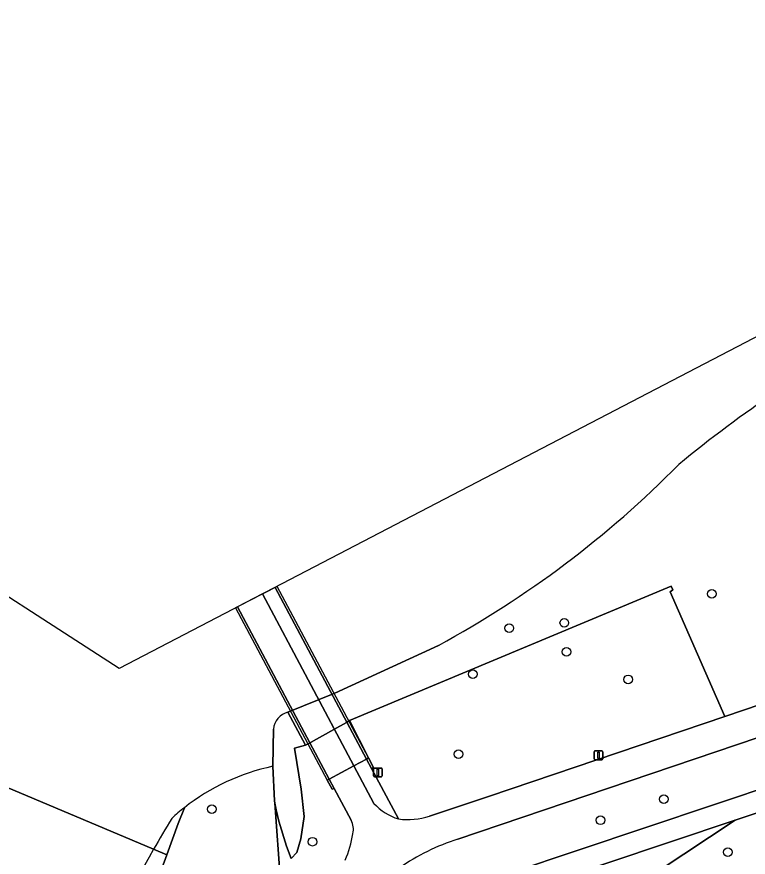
# Model space of a CAD drawing. Extents: x 159674 to 160531, y 382172 to 382904.
# Drawn here: x 159820 to 159903, y 382563.8 to 382659.1 of the extents above; entities that cross this region are included whole.
import ezdxf

# ---------------------------------------------------------------- set-up
doc = ezdxf.new("R2010")
doc.units = 0
for name, color, linetype in [('IMGEO_Berm_groen', 7, 'Continuous'), ('IMGEO_Boom', 7, 'Continuous'), ('IMGEO_Dek', 7, 'Continuous'), ('IMGEO_Fietspad_gesloten', 7, 'Continuous'), ('IMGEO_Groenvoorziening', 7, 'Continuous'), ('IMGEO_Lichtmast', 7, 'Continuous'), ('IMGEO_Meer_plas_ven_vijver', 7, 'Continuous'), ('IMGEO_Muur', 7, 'Continuous'), ('IMGEO_Oever', 7, 'Continuous'), ('IMGEO_Voetpad_gesloten', 7, 'Continuous'), ('IMGEO_Voetpad_open', 7, 'Continuous')]:
    doc.layers.add(name, color=color, linetype=linetype)

msp = doc.modelspace()

# ---------------------------------------------------------------- linework, layer by layer
at = {"layer": 'IMGEO_Berm_groen'}
for points in [[(159943.285, 382590.581), (159870.051, 382565.799)], [(159863.405, 382562.531), (159862.622, 382561.957), (159863.955, 382557.97), (159868.351, 382559.432), (159952.873, 382587.724)]]:
    msp.add_lwpolyline(points, dxfattribs=at)
msp.add_arc((159876.991, 382543.293), 23.552, 107.13834, 125.2306, dxfattribs=at)
at = {"layer": 'IMGEO_Boom'}
for centre in [(159898.879, 382593.648), (159875.895, 382589.752), (159882.14, 382590.371), (159882.4, 382587.069), (159871.767, 382584.549), (159889.386, 382583.95), (159870.121, 382575.45), (159893.446, 382570.369), (159842.129, 382569.234), (159886.239, 382567.958), (159853.546, 382565.53), (159900.711, 382564.33)]:
    msp.add_circle(centre, 0.489, dxfattribs=at)
at = {"layer": 'IMGEO_Dek'}
msp.add_lwpolyline([(159849.533, 382594.506), (159844.811, 382592.049), (159855.23, 382572.516), (159855.461, 382572.64), (159858.259, 382574.144), (159859.685, 382574.911), (159859.918, 382575.036)], close=True, dxfattribs=at)
at = {"layer": 'IMGEO_Fietspad_gesloten'}
msp.add_lwpolyline([(159847.871, 382593.641), (159845.046, 382592.171), (159855.461, 382572.64), (159858.259, 382574.144)], close=True, dxfattribs=at)
for points in [[(159870.051, 382565.799), (159943.285, 382590.581), (159941.869, 382593.804), (159937.139, 382592.201), (159900.36, 382579.736), (159873.663, 382570.688), (159866.829, 382568.438)], [(159860.517, 382569.882), (159858.259, 382574.144), (159855.461, 382572.64), (159856.025, 382571.582), (159857.935, 382567.976)]]:
    msp.add_lwpolyline(points, dxfattribs=at)
for centre, radius, start, end in [((159865.231, 382574.247), 6.425, 222.79721, 252.63763), ((159864.381, 382575.795), 7.754, 262.09298, 288.40757), ((159855.988, 382566.944), 2.204, 346.77427, 27.91629), ((159847.794, 382567.874), 10.438, 334.85742, 352.10526), ((159876.991, 382543.293), 23.552, 107.13834, 125.2306)]:
    msp.add_arc(centre, radius, start, end, dxfattribs=at)
at = {"layer": 'IMGEO_Groenvoorziening'}
for points in [[(159867.85, 382587.811), (159856.081, 382582.39), (159850.759, 382580.242), (159852.773, 382576.477), (159853.061, 382576.624), (159855.987, 382578.261), (159857.421, 382579.063), (159857.77, 382579.285), (159894.258, 382594.515), (159894.448, 382594.111), (159894.163, 382593.896), (159900.36, 382579.736), (159937.139, 382592.201)], [(159900.36, 382579.736), (159894.163, 382593.896), (159894.448, 382594.111), (159894.258, 382594.515), (159857.77, 382579.285), (159859.918, 382575.036), (159860.488, 382573.967), (159860.259, 382573.834), (159863.314, 382568.115)], [(159857.935, 382567.976), (159856.025, 382571.582), (159855.785, 382571.476), (159855.23, 382572.516), (159855.461, 382572.64), (159858.259, 382574.144), (159859.685, 382574.911), (159859.918, 382575.036), (159857.77, 382579.285), (159857.421, 382579.063), (159855.987, 382578.261), (159853.061, 382576.624), (159852.773, 382576.477), (159851.524, 382576.157), (159852.276, 382571.508), (159852.594, 382568.374), (159852.244, 382565.84), (159851.767, 382564.319), (159851.136, 382563.62), (159850.584, 382565.006), (159849.74, 382567.871), (159849.44, 382569.156), (159849.263, 382569.914), (159849.902, 382560.985)], [(159866.829, 382568.438), (159873.663, 382570.688), (159900.36, 382579.736)], [(159849.902, 382560.985), (159849.263, 382569.914), (159849.244, 382570.179), (159849.046, 382574.083)], [(159839.002, 382569.389), (159838.315, 382567.591), (159837.01, 382564.032), (159830.186, 382545.423)]]:
    msp.add_lwpolyline(points, dxfattribs=at)
for points in [[(159931.684, 382578.085), (159901.551, 382567.987), (159863.652, 382542.904), (159842.495, 382528.902), (159832.562, 382512.267)], [(159856.917, 382553.08), (159847.501, 382537.284), (159842.495, 382528.902), (159863.652, 382542.904), (159901.551, 382567.987), (159864.721, 382555.646)]]:
    msp.add_lwpolyline(points, close=True, dxfattribs=at)
for centre, radius, start, end in [((159987.573, 382496.046), 145.439, 118.50283, 129.46743), ((159812.681, 382689.564), 115.747, 298.46601, 315.42152), ((159854.111, 382550.153), 24.46, 101.95015, 128.14733), ((159864.381, 382575.795), 7.754, 262.09298, 288.40757), ((159855.988, 382566.944), 2.204, 346.77427, 27.91629), ((159847.794, 382567.874), 10.438, 334.85742, 352.10526)]:
    msp.add_arc(centre, radius, start, end, dxfattribs=at)
at = {"layer": 'IMGEO_Lichtmast'}
for p, q in [((159885.512, 382574.93), (159885.512, 382575.73)), ((159885.512, 382575.73), (159885.512, 382574.93)), ((159885.612, 382575.83), (159886.402, 382575.83)), ((159886.402, 382575.83), (159885.612, 382575.83)), ((159886.502, 382575.73), (159886.502, 382574.93)), ((159886.502, 382574.93), (159886.502, 382575.73)), ((159886.402, 382574.83), (159885.612, 382574.83)), ((159885.612, 382574.83), (159886.402, 382574.83)), ((159860.476, 382572.99), (159860.476, 382573.79)), ((159860.476, 382573.79), (159860.476, 382572.99)), ((159860.576, 382573.89), (159861.366, 382573.89)), ((159861.366, 382573.89), (159860.576, 382573.89)), ((159861.466, 382573.79), (159861.466, 382572.99)), ((159861.466, 382572.99), (159861.466, 382573.79)), ((159861.366, 382572.89), (159860.576, 382572.89)), ((159860.576, 382572.89), (159861.366, 382572.89))]:
    msp.add_line(p, q, dxfattribs=at)
for points in [[(159885.932, 382575.705), (159886.082, 382575.705), (159886.082, 382574.955), (159885.932, 382574.955), (159885.932, 382575.705)], [(159860.896, 382573.765), (159861.046, 382573.765), (159861.046, 382573.015), (159860.896, 382573.015), (159860.896, 382573.765)]]:
    msp.add_lwpolyline(points, dxfattribs=at)
for centre, start, end in [((159885.612, 382575.73), 90, 180), ((159885.612, 382575.73), 90, 180), ((159886.402, 382575.73), 0, 90), ((159886.402, 382575.73), 360, 90), ((159885.612, 382574.93), 180, 270), ((159885.612, 382574.93), 180, 270), ((159886.402, 382574.93), 270, 0), ((159886.402, 382574.93), 270, 0), ((159860.576, 382573.79), 90, 180), ((159860.576, 382573.79), 90, 180), ((159861.366, 382573.79), 0, 90), ((159861.366, 382573.79), 360, 90), ((159860.576, 382572.99), 180, 270), ((159860.576, 382572.99), 180, 270), ((159861.366, 382572.99), 270, 0), ((159861.366, 382572.99), 270, 0)]:
    msp.add_arc(centre, 0.1, start, end, dxfattribs=at)
at = {"layer": 'IMGEO_Meer_plas_ven_vijver'}
for points in [[(159974.476, 382658.989), (159973.814, 382659.121), (159973.748, 382659.134), (159831.607, 382585.179), (159786.813, 382614.088), (159719.223, 382563.702)], [(159747.284, 382561.454), (159748.179, 382572.64), (159749.387, 382574.564), (159753.056, 382578.412), (159757.217, 382582.931), (159762.899, 382588.523), (159766.479, 382591.655), (159768.313, 382592.864), (159771.579, 382593.579), (159773.951, 382593.758), (159777.62, 382592.64), (159780.63, 382590.62), (159784.152, 382588.255), (159788, 382585.302), (159790.237, 382585.123), (159794.174, 382584.407), (159809.074, 382578.367), (159814.443, 382576.04), (159816.364, 382572.746), (159835.509, 382564.666)], [(159850.759, 382580.242), (159856.081, 382582.39), (159867.85, 382587.811)], [(159849.046, 382574.083), (159849.123, 382578.284)], [(159835.509, 382564.666), (159816.364, 382572.746), (159816.635, 382572.282), (159815.74, 382568.166), (159813.996, 382563.915), (159811.266, 382560.694)]]:
    msp.add_lwpolyline(points, dxfattribs=at)
for centre, radius, start, end in [((159987.573, 382496.046), 145.439, 118.50283, 129.46743), ((159812.681, 382689.564), 115.747, 298.46601, 315.42152), ((159851.304, 382578.124), 2.186, 104.42412, 175.81523), ((159854.111, 382550.153), 24.46, 101.95015, 128.14733), ((159854.507, 382549.686), 25.072, 128.199, 132.50924), ((159978.476, 382483.086), 164.605, 148.87632, 150.28988), ((159972.336, 382486.676), 157.493, 150.31721, 162.11577)]:
    msp.add_arc(centre, radius, start, end, dxfattribs=at)
at = {"layer": 'IMGEO_Muur'}
for points in [[(159849.533, 382594.506), (159849.302, 382594.386), (159859.685, 382574.911), (159859.918, 382575.036)], [(159845.046, 382592.171), (159844.811, 382592.049), (159855.23, 382572.516), (159855.461, 382572.64)], [(159859.918, 382575.036), (159859.685, 382574.911), (159860.259, 382573.834), (159860.488, 382573.967)], [(159855.461, 382572.64), (159855.23, 382572.516), (159855.785, 382571.476), (159856.025, 382571.582)]]:
    msp.add_lwpolyline(points, close=True, dxfattribs=at)
at = {"layer": 'IMGEO_Oever'}
for points in [[(159851.524, 382576.157), (159852.773, 382576.477), (159850.759, 382580.242)], [(159849.123, 382578.284), (159849.046, 382574.083), (159849.244, 382570.179), (159849.263, 382569.914), (159849.44, 382569.156), (159849.74, 382567.871), (159850.584, 382565.006), (159851.136, 382563.62), (159851.767, 382564.319), (159852.244, 382565.84), (159852.594, 382568.374), (159852.276, 382571.508), (159851.524, 382576.157)], [(159835.509, 382564.666), (159837.01, 382564.032), (159838.315, 382567.591), (159839.002, 382569.389)], [(159830.186, 382545.423), (159837.01, 382564.032), (159835.509, 382564.666)]]:
    msp.add_lwpolyline(points, dxfattribs=at)
for centre, radius, start, end in [((159851.304, 382578.124), 2.186, 104.42412, 175.81523), ((159854.507, 382549.686), 25.072, 128.199, 132.50924), ((159978.476, 382483.086), 164.605, 148.87632, 150.28988), ((159972.336, 382486.676), 157.493, 150.31721, 162.11577)]:
    msp.add_arc(centre, radius, start, end, dxfattribs=at)
at = {"layer": 'IMGEO_Voetpad_gesloten'}
msp.add_lwpolyline([(159849.302, 382594.386), (159847.871, 382593.641), (159858.259, 382574.144), (159859.685, 382574.911)], close=True, dxfattribs=at)
at = {"layer": 'IMGEO_Voetpad_open'}
msp.add_lwpolyline([(159954.344, 382585.678), (159957.23, 382586.679), (159956.47, 382588.946), (159952.873, 382587.724), (159868.351, 382559.432), (159863.955, 382557.97), (159864.721, 382555.646), (159901.551, 382567.987), (159931.684, 382578.085)], close=True, dxfattribs=at)
for points in [[(159860.259, 382573.834), (159859.685, 382574.911), (159858.259, 382574.144), (159860.517, 382569.882)], [(159863.314, 382568.115), (159860.259, 382573.834)]]:
    msp.add_lwpolyline(points, dxfattribs=at)
msp.add_arc((159865.231, 382574.247), 6.425, 222.79721, 252.63763, dxfattribs=at)

doc.saveas('drawing.dxf')
